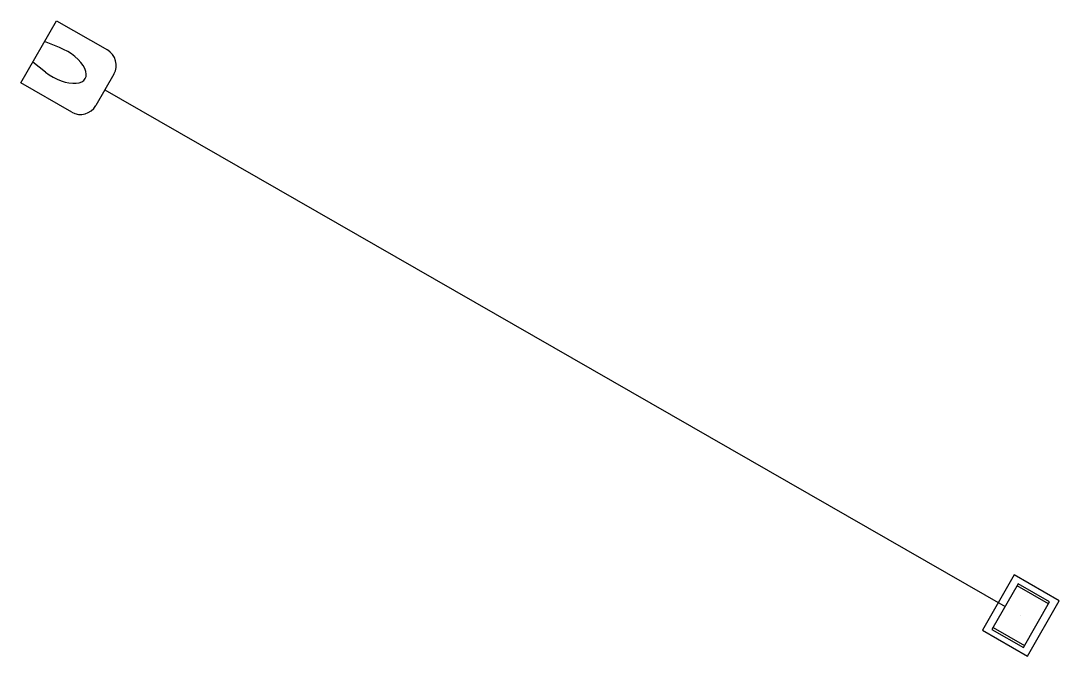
# Model space of a CAD drawing. Extents: x 468143 to 491361, y 1438528 to 1468730.
# Drawn here: x 484774.4 to 484862.6, y 1466490.4 to 1466544.4 of the extents above; entities that cross this region are included whole.
import ezdxf

# ---------------------------------------------------------------- set-up
doc = ezdxf.new("R2010")
doc.units = 0
doc.layers.add('Default', color=7, linetype='Continuous')
doc.layers.add('Xreference_dp', color=7, linetype='Continuous')

# ---------------------------------------------------------------- blocks, each defined once
blk = doc.blocks.new('POINT_DISPLAY')
at = {"layer": 'Default'}
blk.add_line((0, 0), (0, 0), dxfattribs=at)
blk = doc.blocks.new('DBIDnoPvt')
at = {"layer": 'Default'}
for p, q in [((2.208, 2.708), (-2.208, 2.708)), ((-2.208, 2.708), (-2.208, -2.708)), ((2.208, -2.708), (2.208, 2.708)), ((-1.542, 2.229), (-1.542, -2.229)), ((1.542, 2.229), (-1.542, 2.229)), ((1.542, 2.042), (-1.542, 2.042)), ((1.542, -2.229), (1.542, 2.229)), ((-1.542, -2.042), (1.542, -2.042)), ((-1.542, -2.229), (1.542, -2.229)), ((-2.208, -2.708), (2.208, -2.708))]:
    blk.add_line(p, q, dxfattribs=at)
for p in [(0, 2.708), (-1.542, 2.042), (0, 2.042), (0, 2.042), (1.542, 2.042), (-1.542, 0), (-1.542, 0), (0, 0), (0, 0), (1.542, 0), (1.542, 0), (-1.542, -2.042), (0, -2.042), (0, -2.042), (1.542, -2.042), (0, -2.708)]:
    blk.add_blockref('POINT_DISPLAY', p, dxfattribs=at)
blk = doc.blocks.new('MESC30RCP2S')
at = {"layer": 'Default'}
for p, q in [((0, 1.923), (0, 3.44)), ((-1.54, 1.923), (1.54, 1.923)), ((-3.04, -4.56), (-3.04, 0.423)), ((3.04, 0.423), (3.04, -4.56)), ((-1.199, -3.205), (-1, -4.56)), ((1.199, -3.205), (1, -4.56)), ((3.04, -4.56), (-3.04, -4.56))]:
    blk.add_line(p, q, dxfattribs=at)
for centre, start, end in [((-1.54, 0.423), 90, 180), ((1.54, 0.423), 0, 90)]:
    blk.add_arc(centre, 1.5, start, end, dxfattribs=at)
blk.add_ellipse((0, -2.5), major_axis=(0, 2.5), ratio=0.5, start_param=4.426243, end_param=8.13996, dxfattribs=at)
for p in [(0, 3.44), (0, 1.923), (0, 0), (0, 0), (0, -4.56)]:
    blk.add_blockref('POINT_DISPLAY', p, dxfattribs=at)

msp = doc.modelspace()

# ---------------------------------------------------------------- linework, layer by layer
at = {"layer": 'Xreference_dp'}
msp.add_line((484782.884, 1466537.744), (484857.975, 1466494.649), dxfattribs=at)

# ---------------------------------------------------------------- block references
for name, p, rotation in [('MESC30RCP2S', (484779.901, 1466539.457), -119.85214753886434), ('DBIDnoPvt', (484859.312, 1466493.881), 150.14785260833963)]:
    msp.add_blockref(name, p, dxfattribs=dict(at, rotation=rotation))

doc.saveas('drawing.dxf')
